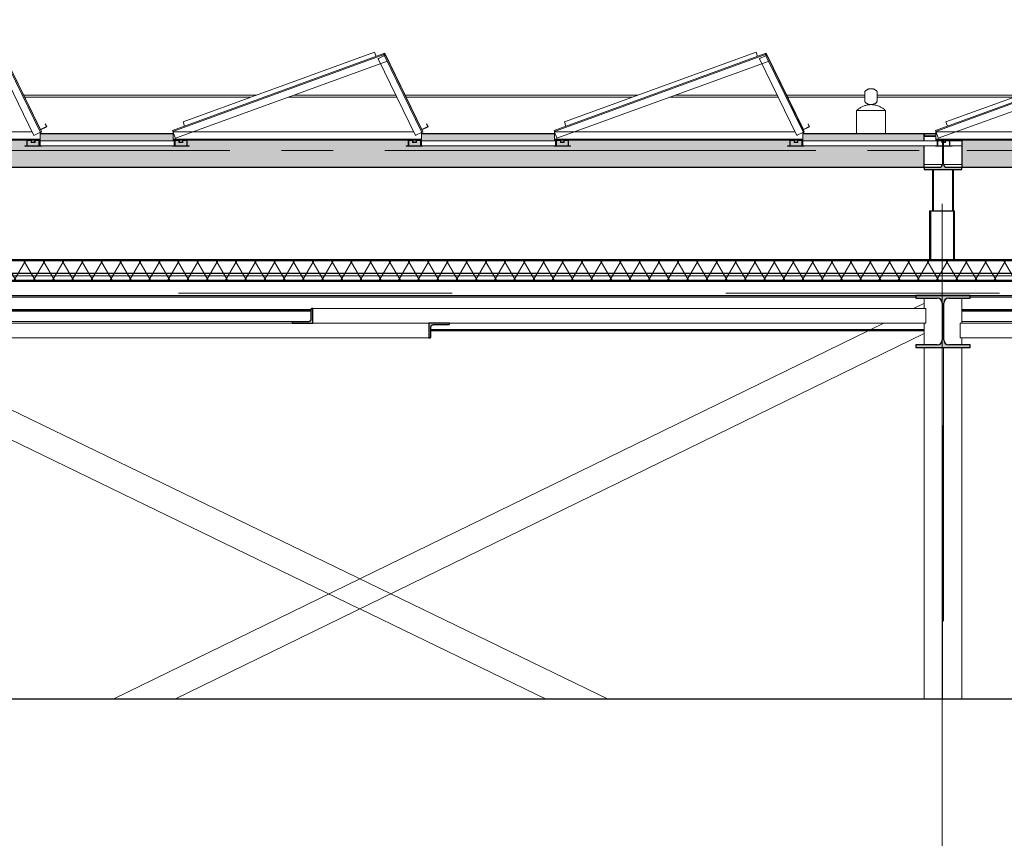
# Model space of a CAD drawing. Extents: x 50445 to 145605, y -10968 to 41989.
# Tile 316 of 338: x 119762 to 124495, y 19869 to 23803. Entities that reach past the tile are written whole.
import ezdxf

# ---------------------------------------------------------------- set-up
doc = ezdxf.new("R2010")
doc.units = 0
doc.header["$LTSCALE"] = 414.30304
doc.header["$MEASUREMENT"] = 0
for name, pattern in [('B0204', [6.8, 5, -0.6, 0.6, -0.6]), ('gestippeld', [6.35, 3.175, -3.175]), ('gestippeld_2_', [6.35, 3.175, -3.175]), ('hartlijn-fijn', [6, 4, -1, 0, -1]), ('stramien', [22.225, 12.7, -3.175, 3.175, -3.175])]:
    doc.linetypes.add(name, pattern=pattern)
doc.layers.get('0').update_dxf_attribs({"linetype": 'CONTINUOUS'})
for name, color, linetype, lineweight in [('A-DETL-LLIN', 3, 'CONTINUOUS', 18), ('A-EQPM', 6, 'CONTINUOUS', 18), ('A-FLOR-OTLN', 6, 'CONTINUOUS', 18), ('A-FLOR-OVHD', 8, 'gestippeld_2_', 18), ('A-GENM', 6, 'CONTINUOUS', 18), ('A-ROOF', 4, 'CONTINUOUS', 18), ('A-ROOF-PATT', 8, 'CONTINUOUS', 18), ('E-EQPM', 4, 'CONTINUOUS', 18), ('I-WALL', 2, 'CONTINUOUS', 25), ('S-BEAM', 4, 'CONTINUOUS', 18), ('S-COLS', 6, 'CONTINUOUS', 18), ('S-COLS-HIDN', 5, 'gestippeld_2_', 18), ('S-GRID', 1, 'CONTINUOUS', 18)]:
    doc.layers.add(name, color=color, linetype=linetype, lineweight=lineweight)

# ---------------------------------------------------------------- blocks, each defined once
blk = doc.blocks.new('28_3B_staal - balk - IPE - IPE100-2490579-plotview doorsnede C C  -  1 op 100')
at = {"layer": 'S-BEAM', "lineweight": 25}
for p, q in [((23481.7, 21741.6), (21110.8, 21741.6)), ((21110.8, 21735.9), (23481.7, 21735.9)), ((24059.8, 21647.3), (26430.8, 21647.3)), ((24059.8, 21641.6), (26430.8, 21641.6))]:
    blk.add_line(p, q, dxfattribs=at)
blk = doc.blocks.new('27_KU_isolatie dak techniekruimte - 27_KU_isolatie dak techniekruimte-2506214-plotview doorsnede C C  -  1 op 100')
at = {"layer": 'A-ROOF-PATT'}
h = blk.add_hatch(dxfattribs=at)
h.set_pattern_fill('FP_16', color=256, style=0, pattern_type=2)
h.set_pattern_definition([(60, (33645.57, 9437.6), (-46.18203, 80.01037), []), (120, (33737.97, 9437.6), (-92.38203, 0.01037), [])])
h.paths.add_polyline_path([(48562.9, 21880.2), (48626.6, 21880.2), (48626.6, 21980.2), (20906.6, 21980.2), (20906.6, 21880.2), (48284.6, 21880.2)], flags=0)
at = {"layer": 'A-ROOF', "lineweight": 50}
for p, q in [((48626.6, 21980.2), (20906.6, 21980.2)), ((20906.6, 21880.2), (48626.6, 21880.2))]:
    blk.add_line(p, q, dxfattribs=at)
blk = doc.blocks.new('28_3B_staal - kolom - buis vierkant warm - K120x120x5-3958407-plotview doorsnede C C  -  1 op 100')
at = {"layer": 'S-COLS', "linetype": 'hartlijn-fijn'}
blk.add_line((26516.6, 22217), (26516.6, 21980.2), dxfattribs=at)
at = {"layer": 'S-COLS-HIDN'}
for p, q in [((26461.6, 21980.2), (26461.6, 22217)), ((26571.6, 22217), (26571.6, 21980.2))]:
    blk.add_line(p, q, dxfattribs=at)
blk = doc.blocks.new('63_KU_standaard rij zonnepanelen - Type-V49-plotview doorsnede C C  -  1 op 100')
at = {"layer": 'A-GENM'}
for p, q in [((43999.4, 22972.3), (42984.5, 22603)), ((42986.2, 22598.3), (44001.1, 22967.6)), ((43974, 22948.4), (44000.6, 22961.3)), ((43999.4, 22972.3), (44000.1, 22970.5)), ((44000.1, 22970.5), (44001.1, 22967.6)), ((44000.6, 22961.3), (44003.3, 22962.6)), ((44001.1, 22967.6), (44002.1, 22964.8)), ((44002.1, 22964.8), (44003, 22962.5)), ((44003.3, 22962.6), (44005.9, 22963.9)), ((44003.3, 22962.6), (44183, 22594.1)), ((44005.9, 22963.9), (44007.7, 22964.8)), ((44187.5, 22596.3), (44007.7, 22964.8)), ((42998.2, 22565.4), (44013.1, 22934.7)), ((43971.8, 22947.3), (43974, 22948.4)), ((43971.8, 22947.3), (44151.5, 22578.8)), ((42985.2, 22601.1), (42984.5, 22603)), ((42986.2, 22598.3), (42985.2, 22601.1)), ((42987.3, 22595.4), (42986.2, 22598.3)), ((44142.7, 22597), (42986.6, 22597)), ((42986.6, 22594.5), (42986.6, 22596.9)), ((42986.6, 22565), (42986.6, 22594.5)), ((42997.4, 22567.7), (42987.3, 22595.4)), ((44153.8, 22579.9), (44151.5, 22578.8)), ((44180.3, 22592.8), (44153.8, 22579.9)), ((44183, 22594.1), (44180.3, 22592.8)), ((44180.6, 22592.9), (44180.6, 22565)), ((44185.7, 22595.4), (44183, 22594.1)), ((44187.5, 22596.3), (44185.7, 22595.4)), ((42984.3, 22529), (42984.3, 22527)), ((42986.6, 22562), (42986.6, 22565)), ((44180.6, 22562), (42986.6, 22562)), ((42986.6, 22559), (42986.6, 22562)), ((42986.6, 22557), (42986.6, 22559)), ((42986.6, 22557), (42994.3, 22557)), ((42994.3, 22529), (42992.3, 22529)), ((43016.9, 22557), (42994.3, 22557)), ((42994.3, 22557), (42994.3, 22529)), ((42996.3, 22529), (42996.3, 22555)), ((42996.3, 22555), (43014.9, 22555)), ((43052.3, 22529), (42996.3, 22529)), ((42998.2, 22565.4), (42997.4, 22567.7)), ((43014.9, 22555), (43014.9, 22545)), ((43014.9, 22545), (43033.6, 22545)), ((43016.9, 22557), (43031.6, 22557)), ((43016.9, 22547), (43016.9, 22557)), ((43031.6, 22547), (43016.9, 22547)), ((43054.3, 22557), (43031.6, 22557)), ((43031.6, 22557), (43031.6, 22547)), ((43033.6, 22545), (43033.6, 22555)), ((43033.6, 22555), (43052.3, 22555)), ((43052.3, 22555), (43052.3, 22529)), ((43054.3, 22557), (44117.4, 22557)), ((43054.3, 22529), (43054.3, 22557)), ((43064.3, 22529), (43054.3, 22529)), ((43064.3, 22527), (43064.3, 22529)), ((44117.4, 22529), (44107.4, 22529)), ((44107.4, 22529), (44107.4, 22527)), ((44140, 22557), (44117.4, 22557)), ((44117.4, 22557), (44117.4, 22529)), ((44119.4, 22529), (44119.4, 22555)), ((44119.4, 22555), (44138, 22555)), ((44175.4, 22529), (44119.4, 22529)), ((44138, 22555), (44138, 22545)), ((44138, 22545), (44156.7, 22545)), ((44140, 22557), (44154.7, 22557)), ((44140, 22547), (44140, 22557)), ((44154.7, 22547), (44140, 22547)), ((44177.4, 22557), (44154.7, 22557)), ((44154.7, 22557), (44154.7, 22547)), ((44156.7, 22545), (44156.7, 22555)), ((44156.7, 22555), (44175.4, 22555)), ((44175.4, 22555), (44175.4, 22529)), ((44177.4, 22557), (44180.6, 22557)), ((44177.4, 22529), (44177.4, 22557)), ((44187.4, 22529), (44177.4, 22529)), ((44180.6, 22565), (44180.6, 22562)), ((44180.6, 22562), (44180.6, 22559)), ((44180.6, 22559), (44180.6, 22557)), ((44187.4, 22527), (44187.4, 22529)), ((42984.3, 22527), (43064.3, 22527)), ((44107.4, 22527), (44187.4, 22527))]:
    blk.add_line(p, q, dxfattribs=at)
at = {"layer": 'E-EQPM'}
for p, q in [((43955.5, 22979.3), (43034.6, 22644.1)), ((43962.9, 22959), (43955.5, 22979.3)), ((44003.9, 22975), (43969.6, 22962.6)), ((43969.6, 22962.6), (43969.9, 22961.6)), ((43999.4, 22972.3), (44003.4, 22973.8)), ((44003.4, 22973.8), (44007.7, 22964.8)), ((44183.2, 22607.4), (44003.9, 22975)), ((43034.6, 22644.1), (43042, 22623.9)), ((44206.2, 22634.7), (44205.3, 22634.2)), ((44205.3, 22634.2), (44211.6, 22621.7)), ((44213, 22621.3), (44206.2, 22634.7)), ((44182.7, 22606.1), (44213, 22621.3)), ((44211.6, 22621.7), (44183.2, 22607.4)), ((42992.3, 22554), (42994.3, 22554)), ((42997.1, 22554), (43014.9, 22554)), ((43023.8, 22554), (43031.6, 22554)), ((43033.6, 22554), (43052.3, 22554)), ((43054.3, 22554), (43110.8, 22554)), ((43110.8, 22529), (43064.3, 22529))]:
    blk.add_line(p, q, dxfattribs=at)
blk = doc.blocks.new('63_KU_roostervloer tussen rij zonnepanelen - Type-2567565-plotview doorsnede C C  -  1 op 100')
at = {"layer": 'E-EQPM'}
for p, q in [((16680.6, 22554), (17325.6, 22554)), ((16680.6, 22529), (16680.6, 22554)), ((17325.6, 22529), (16680.6, 22529)), ((17325.6, 22529), (17325.6, 22554))]:
    blk.add_line(p, q, dxfattribs=at)
blk = doc.blocks.new('63_KU_standaard rij zonnepanelen - Type-2574595-plotview doorsnede C C  -  1 op 100')
at = {"layer": 'A-GENM'}
for p, q in [((16499.4, 22972.3), (15484.5, 22603)), ((15486.2, 22598.3), (16501.1, 22967.6)), ((16474, 22948.4), (16500.6, 22961.3)), ((16499.4, 22972.3), (16500.1, 22970.5)), ((16500.1, 22970.5), (16501.1, 22967.6)), ((16500.6, 22961.3), (16503.3, 22962.6)), ((16501.1, 22967.6), (16502.1, 22964.8)), ((16502.1, 22964.8), (16503, 22962.5)), ((16503.3, 22962.6), (16505.9, 22963.9)), ((16503.3, 22962.6), (16683, 22594.1)), ((16505.9, 22963.9), (16507.7, 22964.8)), ((16687.5, 22596.3), (16507.7, 22964.8)), ((15498.2, 22565.4), (16513.1, 22934.7)), ((16471.8, 22947.3), (16474, 22948.4)), ((16471.8, 22947.3), (16651.5, 22578.8)), ((15485.2, 22601.1), (15484.5, 22603)), ((15486.2, 22598.3), (15485.2, 22601.1)), ((15487.3, 22595.4), (15486.2, 22598.3)), ((16642.7, 22597), (15486.6, 22597)), ((15486.6, 22594.5), (15486.6, 22596.9)), ((15486.6, 22565), (15486.6, 22594.5)), ((15497.4, 22567.7), (15487.3, 22595.4)), ((16653.8, 22579.9), (16651.5, 22578.8)), ((16680.3, 22592.8), (16653.8, 22579.9)), ((16683, 22594.1), (16680.3, 22592.8)), ((16680.6, 22592.9), (16680.6, 22565)), ((16685.7, 22595.4), (16683, 22594.1)), ((16687.5, 22596.3), (16685.7, 22595.4)), ((15484.3, 22529), (15484.3, 22527)), ((15486.6, 22562), (15486.6, 22565)), ((16680.6, 22562), (15486.6, 22562)), ((15486.6, 22559), (15486.6, 22562)), ((15486.6, 22557), (15486.6, 22559)), ((15486.6, 22557), (15494.3, 22557)), ((15494.3, 22529), (15492.3, 22529)), ((15516.9, 22557), (15494.3, 22557)), ((15494.3, 22557), (15494.3, 22529)), ((15496.3, 22529), (15496.3, 22555)), ((15496.3, 22555), (15514.9, 22555)), ((15552.3, 22529), (15496.3, 22529)), ((15498.2, 22565.4), (15497.4, 22567.7)), ((15514.9, 22555), (15514.9, 22545)), ((15514.9, 22545), (15533.6, 22545)), ((15516.9, 22557), (15531.6, 22557)), ((15516.9, 22547), (15516.9, 22557)), ((15531.6, 22547), (15516.9, 22547)), ((15554.3, 22557), (15531.6, 22557)), ((15531.6, 22557), (15531.6, 22547)), ((15533.6, 22545), (15533.6, 22555)), ((15533.6, 22555), (15552.3, 22555)), ((15552.3, 22555), (15552.3, 22529)), ((15554.3, 22557), (16617.4, 22557)), ((15554.3, 22529), (15554.3, 22557)), ((15564.3, 22529), (15554.3, 22529)), ((15564.3, 22527), (15564.3, 22529)), ((16617.4, 22529), (16607.4, 22529)), ((16607.4, 22529), (16607.4, 22527)), ((16640, 22557), (16617.4, 22557)), ((16617.4, 22557), (16617.4, 22529)), ((16619.4, 22529), (16619.4, 22555)), ((16619.4, 22555), (16638, 22555)), ((16675.4, 22529), (16619.4, 22529)), ((16638, 22555), (16638, 22545)), ((16638, 22545), (16656.7, 22545)), ((16640, 22557), (16654.7, 22557)), ((16640, 22547), (16640, 22557)), ((16654.7, 22547), (16640, 22547)), ((16677.4, 22557), (16654.7, 22557)), ((16654.7, 22557), (16654.7, 22547)), ((16656.7, 22545), (16656.7, 22555)), ((16656.7, 22555), (16675.4, 22555)), ((16675.4, 22555), (16675.4, 22529)), ((16677.4, 22557), (16680.6, 22557)), ((16677.4, 22529), (16677.4, 22557)), ((16687.4, 22529), (16677.4, 22529)), ((16680.6, 22565), (16680.6, 22562)), ((16680.6, 22562), (16680.6, 22559)), ((16680.6, 22559), (16680.6, 22557)), ((16687.4, 22527), (16687.4, 22529)), ((15484.3, 22527), (15564.3, 22527)), ((16607.4, 22527), (16687.4, 22527))]:
    blk.add_line(p, q, dxfattribs=at)
at = {"layer": 'E-EQPM'}
for p, q in [((16455.5, 22979.3), (15534.6, 22644.1)), ((16462.9, 22959), (16455.5, 22979.3)), ((16503.9, 22975), (16469.6, 22962.6)), ((16469.6, 22962.6), (16469.9, 22961.6)), ((16499.4, 22972.3), (16503.4, 22973.8)), ((16503.4, 22973.8), (16507.7, 22964.8)), ((16683.2, 22607.4), (16503.9, 22975)), ((15534.6, 22644.1), (15542, 22623.9)), ((16706.2, 22634.7), (16705.3, 22634.2)), ((16705.3, 22634.2), (16711.6, 22621.7)), ((16713, 22621.3), (16706.2, 22634.7)), ((16682.7, 22606.1), (16713, 22621.3)), ((16711.6, 22621.7), (16683.2, 22607.4)), ((15492.3, 22554), (15494.3, 22554)), ((15496.2, 22554), (15514.9, 22554)), ((15523.8, 22554), (15531.6, 22554)), ((15533.6, 22554), (15552.3, 22554)), ((15554.3, 22554), (15610.8, 22554)), ((15610.8, 22529), (15564.3, 22529))]:
    blk.add_line(p, q, dxfattribs=at)
blk = doc.blocks.new('63_KU_standaard rij zonnepanelen - Type-V47-plotview doorsnede C C  -  1 op 100')
at = {"layer": 'A-GENM'}
for p, q in [((20166.1, 22972.3), (19151.2, 22603)), ((19152.9, 22598.3), (20167.8, 22967.6)), ((20140.7, 22948.4), (20167.2, 22961.3)), ((20166.1, 22972.3), (20166.7, 22970.5)), ((20166.7, 22970.5), (20167.8, 22967.6)), ((20167.2, 22961.3), (20169.9, 22962.6)), ((20167.8, 22967.6), (20168.8, 22964.8)), ((20168.8, 22964.8), (20169.6, 22962.5)), ((20169.9, 22962.6), (20172.6, 22963.9)), ((20169.9, 22962.6), (20349.7, 22594.1)), ((20172.6, 22963.9), (20174.4, 22964.8)), ((20354.1, 22596.3), (20174.4, 22964.8)), ((19164.9, 22565.4), (20179.7, 22934.7)), ((20138.5, 22947.3), (20140.7, 22948.4)), ((20138.5, 22947.3), (20318.2, 22578.8)), ((19151.9, 22601.1), (19151.2, 22603)), ((19152.9, 22598.3), (19151.9, 22601.1)), ((19153.9, 22595.4), (19152.9, 22598.3)), ((20309.4, 22597), (19153.3, 22597)), ((19153.3, 22594.5), (19153.3, 22596.9)), ((19153.3, 22565), (19153.3, 22594.5)), ((19164, 22567.7), (19153.9, 22595.4)), ((20320.4, 22579.9), (20318.2, 22578.8)), ((20347, 22592.8), (20320.4, 22579.9)), ((20349.7, 22594.1), (20347, 22592.8)), ((20347.3, 22592.9), (20347.3, 22565)), ((20352.3, 22595.4), (20349.7, 22594.1)), ((20354.1, 22596.3), (20352.3, 22595.4)), ((19150.9, 22529), (19150.9, 22527)), ((19153.3, 22562), (19153.3, 22565)), ((20347.3, 22562), (19153.3, 22562)), ((19153.3, 22559), (19153.3, 22562)), ((19153.3, 22557), (19153.3, 22559)), ((19153.3, 22557), (19160.9, 22557)), ((19160.9, 22529), (19158.9, 22529)), ((19183.6, 22557), (19160.9, 22557)), ((19160.9, 22557), (19160.9, 22529)), ((19162.9, 22529), (19162.9, 22555)), ((19162.9, 22555), (19181.6, 22555)), ((19218.9, 22529), (19162.9, 22529)), ((19164.9, 22565.4), (19164, 22567.7)), ((19181.6, 22555), (19181.6, 22545)), ((19181.6, 22545), (19200.3, 22545)), ((19183.6, 22557), (19198.3, 22557)), ((19183.6, 22547), (19183.6, 22557)), ((19198.3, 22547), (19183.6, 22547)), ((19220.9, 22557), (19198.3, 22557)), ((19198.3, 22557), (19198.3, 22547)), ((19200.3, 22545), (19200.3, 22555)), ((19200.3, 22555), (19218.9, 22555)), ((19218.9, 22555), (19218.9, 22529)), ((19220.9, 22557), (20284, 22557)), ((19220.9, 22529), (19220.9, 22557)), ((19230.9, 22529), (19220.9, 22529)), ((19230.9, 22527), (19230.9, 22529)), ((20284, 22529), (20274, 22529)), ((20274, 22529), (20274, 22527)), ((20306.7, 22557), (20284, 22557)), ((20284, 22557), (20284, 22529)), ((20286, 22529), (20286, 22555)), ((20286, 22555), (20304.7, 22555)), ((20342, 22529), (20286, 22529)), ((20304.7, 22555), (20304.7, 22545)), ((20304.7, 22545), (20323.4, 22545)), ((20306.7, 22557), (20321.4, 22557)), ((20306.7, 22547), (20306.7, 22557)), ((20321.4, 22547), (20306.7, 22547)), ((20344, 22557), (20321.4, 22557)), ((20321.4, 22557), (20321.4, 22547)), ((20323.4, 22545), (20323.4, 22555)), ((20323.4, 22555), (20342, 22555)), ((20342, 22555), (20342, 22529)), ((20344, 22557), (20347.3, 22557)), ((20344, 22529), (20344, 22557)), ((20354, 22529), (20344, 22529)), ((20347.3, 22565), (20347.3, 22562)), ((20347.3, 22562), (20347.3, 22559)), ((20347.3, 22559), (20347.3, 22557)), ((20354, 22527), (20354, 22529)), ((19150.9, 22527), (19230.9, 22527)), ((20274, 22527), (20354, 22527))]:
    blk.add_line(p, q, dxfattribs=at)
at = {"layer": 'E-EQPM'}
for p, q in [((20122.2, 22979.3), (19201.3, 22644.1)), ((20129.5, 22959), (20122.2, 22979.3)), ((20170.5, 22975), (20136.3, 22962.6)), ((20136.3, 22962.6), (20136.6, 22961.6)), ((20166.1, 22972.3), (20170, 22973.8)), ((20170, 22973.8), (20174.4, 22964.8)), ((20349.8, 22607.4), (20170.5, 22975)), ((19201.3, 22644.1), (19208.6, 22623.9)), ((20372.9, 22634.7), (20372, 22634.2)), ((20372, 22634.2), (20378.3, 22621.7)), ((20379.6, 22621.3), (20372.9, 22634.7)), ((20349.4, 22606.1), (20379.6, 22621.3)), ((20378.3, 22621.7), (20349.8, 22607.4))]:
    blk.add_line(p, q, dxfattribs=at)
blk = doc.blocks.new('27_KA_Eurosafe kabel valbeveiliging - Type-5740309-plotview doorsnede C C  -  1 op 100')
at = {"layer": 'A-EQPM'}
for p, q in [((39720.3, 22772.4), (38602.7, 22772.4)), ((40391.3, 22772.4), (39900, 22772.4)), ((41553.6, 22772.4), (40436.1, 22772.4)), ((42224.6, 22772.4), (41733.3, 22772.4)), ((42645.5, 22772.4), (42269.4, 22772.4)), ((43387, 22772.4), (42703.9, 22772.4)), ((38607.6, 22762.4), (39692.8, 22762.4)), ((39872.5, 22762.4), (40396.1, 22762.4)), ((40440.9, 22762.4), (41526.2, 22762.4)), ((41705.8, 22762.4), (42229.5, 22762.4)), ((42274.3, 22762.4), (42645.6, 22762.4)), ((42703.8, 22762.4), (43359.5, 22762.4))]:
    blk.add_line(p, q, dxfattribs=at)
blk = doc.blocks.new('27_KA_Eurosafe constant force post bij zonnepanelen - Type-V93-plotview doorsnede C C  -  1 op 100')
at = {"layer": 'A-EQPM'}
for p, q in [((6108, 22698.5), (6108, 22587)), ((6112.7, 22698.5), (6108, 22698.5)), ((6149.6, 22698.5), (6113, 22698.5)), ((6149.6, 22698.5), (6153, 22698.5)), ((6178, 22698.5), (6152.9, 22698.5)), ((6203.1, 22698.5), (6178, 22698.5)), ((6203, 22698.5), (6206.4, 22698.5)), ((6243, 22698.5), (6206.5, 22698.5)), ((6248, 22698.5), (6243.4, 22698.5)), ((6248, 22587), (6248, 22698.5))]:
    blk.add_line(p, q, dxfattribs=at)
at = {"layer": 'A-EQPM', "flags": 128}
for points in [[(6148.6, 22790.3), (6149.7, 22791.5), (6150.7, 22792.6), (6151.8, 22793.7), (6153, 22794.7), (6154.1, 22795.7), (6155.4, 22796.6), (6156.6, 22797.5), (6157.9, 22798.3), (6159.2, 22799.1), (6160.6, 22799.8), (6162, 22800.5), (6163.4, 22801.1), (6164.8, 22801.7), (6166.3, 22802.2), (6167.7, 22802.6), (6169.2, 22803), (6170.7, 22803.3), (6172.2, 22803.6), (6173.7, 22803.8), (6175.3, 22803.9), (6176.8, 22804), (6178, 22804)], [(6178, 22804), (6179.5, 22804), (6181.1, 22803.9), (6182.6, 22803.7), (6184.1, 22803.5), (6185.6, 22803.2), (6187.1, 22802.9), (6188.6, 22802.5), (6190.1, 22802.1), (6191.5, 22801.5), (6193, 22801), (6194.4, 22800.3), (6195.7, 22799.7), (6197.1, 22798.9), (6198.4, 22798.1), (6199.7, 22797.3), (6200.9, 22796.4), (6202.1, 22795.5), (6203.3, 22794.5), (6204.4, 22793.4), (6205.5, 22792.4), (6206.6, 22791.2), (6207.4, 22790.3)], [(6108.2, 22698.5), (6111.1, 22701.3), (6114.1, 22703.9), (6117.3, 22706.4), (6120.5, 22708.8), (6123.8, 22711), (6127.1, 22713.1), (6130.6, 22715.1), (6134.1, 22717), (6137.7, 22718.7), (6141.4, 22720.2), (6145.2, 22721.6), (6148.9, 22722.8), (6152.8, 22723.9), (6156.7, 22724.9), (6160.6, 22725.7), (6164.5, 22726.3), (6168.5, 22726.8), (6172.4, 22727.1), (6176.4, 22727.2), (6178, 22727.2)], [(6178, 22727.2), (6176.5, 22727.3), (6174.9, 22727.4), (6173.4, 22727.5), (6171.9, 22727.7), (6170.4, 22728), (6168.9, 22728.3), (6167.4, 22728.7), (6165.9, 22729.2), (6164.5, 22729.7), (6163.1, 22730.3), (6161.7, 22730.9), (6160.3, 22731.6), (6158.9, 22732.3), (6157.6, 22733.1), (6156.3, 22733.9), (6155.1, 22734.8), (6153.9, 22735.8), (6152.7, 22736.8), (6151.6, 22737.8), (6150.5, 22738.9), (6149.4, 22740), (6149.1, 22740.4)], [(6206.9, 22740.4), (6205.9, 22739.2), (6204.8, 22738.1), (6203.7, 22737.1), (6202.5, 22736.1), (6201.3, 22735.1), (6200.1, 22734.2), (6198.8, 22733.4), (6197.5, 22732.6), (6196.2, 22731.8), (6194.8, 22731.1), (6193.4, 22730.5), (6192, 22729.9), (6190.5, 22729.4), (6189.1, 22728.9), (6187.6, 22728.5), (6186.1, 22728.1), (6184.6, 22727.8), (6183.1, 22727.6), (6181.6, 22727.4), (6180, 22727.3), (6178.5, 22727.2), (6178, 22727.2)], [(6178, 22727.2), (6182, 22727.2), (6186, 22726.9), (6189.9, 22726.5), (6193.9, 22725.9), (6197.8, 22725.2), (6201.7, 22724.3), (6205.6, 22723.3), (6209.4, 22722.1), (6213.1, 22720.8), (6216.8, 22719.3), (6220.5, 22717.6), (6224, 22715.9), (6227.5, 22713.9), (6230.9, 22711.9), (6234.3, 22709.7), (6237.5, 22707.4), (6240.7, 22704.9), (6243.7, 22702.3), (6246.6, 22699.6), (6247.8, 22698.5)]]:
    blk.add_lwpolyline(points, dxfattribs=at)
at = {"layer": 'A-EQPM'}
for points in [[(6148.7, 22790), (6148.7, 22789.5), (6148.7, 22787.5), (6148.7, 22781.7), (6148.8, 22774.1), (6148.9, 22768.3), (6148.9, 22765.4)], [(6148.9, 22765.4), (6148.9, 22762.4), (6149, 22756.6), (6149, 22749), (6149.1, 22743.2), (6149.1, 22741.2), (6149.1, 22740.7)], [(6206.9, 22740.7), (6206.9, 22741.2), (6206.9, 22743.2), (6207, 22749), (6207, 22756.6), (6207.1, 22762.4), (6207.1, 22765.4)], [(6207.1, 22765.4), (6207.2, 22768.3), (6207.2, 22774.1), (6207.3, 22781.7), (6207.3, 22787.5), (6207.3, 22789.5), (6207.4, 22790)]]:
    blk.add_open_spline(points, degree=3, dxfattribs=at)
blk = doc.blocks.new('28_ABT-C_staal_HFLeq_ligger - HFLeq70x70x7-V25-plotview doorsnede C C  -  1 op 100')
at = {"layer": 'S-BEAM', "lineweight": 5}
blk.add_hatch(color=256, dxfattribs=at).paths.add_polyline_path([(23392.7, 21677), (23491.6, 21677), (23491.6, 21747), (23486.7, 21746.9), (23481.7, 21742.5), (23481.4, 21691), (23479, 21687.4), (23474.5, 21684.9), (23469, 21684), (23396.3, 21683.6), (23392.7, 21679.5)], flags=0)
at = {"layer": 'S-BEAM', "color": 250, "lineweight": 25}
for p, q in [((23481.7, 21742.5), (23481.7, 21693)), ((23491.6, 21747), (23488.1, 21747)), ((23491.6, 21677), (23491.6, 21747)), ((23392.7, 21679.5), (23392.7, 21677)), ((23392.7, 21677), (23491.6, 21677)), ((23469, 21684), (23399, 21684))]:
    blk.add_line(p, q, dxfattribs=at)
at = {"layer": 'S-BEAM', "color": 170, "lineweight": 5}
for p, q in [((26438, 21747), (23491.6, 21747)), ((26438, 21747), (26438, 21677)), ((23491.6, 21677), (23770.8, 21677)), ((24148.9, 21677), (26438, 21677))]:
    blk.add_line(p, q, dxfattribs=at)
at = {"layer": 'S-BEAM', "color": 250, "lineweight": 25, "flags": 128}
for points in [[(23488.1, 21747), (23486.7, 21746.9), (23485.4, 21746.6), (23484.1, 21746), (23483.1, 21745.3), (23482.4, 21744.5), (23481.9, 21743.5), (23481.7, 21742.5)], [(23399, 21684), (23397.6, 21683.9), (23396.3, 21683.6), (23395, 21683), (23394, 21682.3), (23393.3, 21681.5), (23392.8, 21680.5), (23392.7, 21679.5)], [(23481.7, 21693), (23481.4, 21691), (23480.5, 21689.1), (23479, 21687.4), (23477, 21686), (23474.5, 21684.9), (23471.9, 21684.2), (23469, 21684)]]:
    blk.add_lwpolyline(points, dxfattribs=at)
blk = doc.blocks.new('28_ABT-C_staal_HFLeq_ligger - HFLeq70x70x7-3034031-plotview doorsnede C C  -  1 op 100')
at = {"layer": 'S-BEAM', "lineweight": 5}
blk.add_hatch(color=256, dxfattribs=at).paths.add_polyline_path([(46049.9, 21607), (46054.8, 21607.1), (46059.8, 21611.5), (46060.1, 21663), (46062.6, 21666.6), (46067, 21669.1), (46072.5, 21670), (46145.3, 21670.4), (46148.9, 21674.5), (46148.9, 21677), (46049.9, 21677)], flags=0)
at = {"layer": 'S-BEAM', "color": 170, "lineweight": 5}
for p, q in [((43103.6, 21607), (43103.6, 21677)), ((45392.7, 21677), (43103.6, 21677)), ((46049.9, 21677), (45770.8, 21677)), ((43103.6, 21607), (46049.9, 21607))]:
    blk.add_line(p, q, dxfattribs=at)
at = {"layer": 'S-BEAM', "color": 250, "lineweight": 25}
for p, q in [((46049.9, 21677), (46049.9, 21607)), ((46148.9, 21677), (46049.9, 21677)), ((46148.9, 21674.5), (46148.9, 21677)), ((46059.8, 21611.5), (46059.8, 21661)), ((46072.5, 21670), (46142.5, 21670)), ((46049.9, 21607), (46053.4, 21607))]:
    blk.add_line(p, q, dxfattribs=at)
at = {"layer": 'S-BEAM', "color": 250, "lineweight": 25, "flags": 128}
for points in [[(46059.8, 21661), (46060.1, 21663), (46061, 21664.9), (46062.6, 21666.6), (46064.6, 21668), (46067, 21669.1), (46069.7, 21669.8), (46072.5, 21670)], [(46142.5, 21670), (46143.9, 21670.1), (46145.3, 21670.4), (46146.5, 21671), (46147.5, 21671.7), (46148.2, 21672.5), (46148.7, 21673.5), (46148.9, 21674.5)], [(46053.4, 21607), (46054.8, 21607.1), (46056.2, 21607.4), (46057.4, 21608), (46058.4, 21608.7), (46059.1, 21609.5), (46059.6, 21610.5), (46059.8, 21611.5)]]:
    blk.add_lwpolyline(points, dxfattribs=at)
blk = doc.blocks.new('28_ABT-C_staal_HEA_kolom - HEA180-3034176-plotview doorsnede C C  -  1 op 100')
at = {"layer": 'S-COLS', "color": 170, "lineweight": 5}
for p, q in [((31930.764048, 21797.5), (31930.764048, 21747)), ((32110.764048, 21797.5), (32110.764048, 21677)), ((31930.764048, 21677), (31930.764048, 21572.5)), ((32110.764048, 21607), (32110.764048, 21572.5)), ((31930.764048, 21560), (31930.764048, 19870)), ((32110.764048, 21560), (32110.764048, 19870))]:
    blk.add_line(p, q, dxfattribs=at)
at = {"layer": 'S-COLS-HIDN', "color": 170, "linetype": 'gestippeld', "lineweight": 5}
for p, q in [((32017.764048, 19870), (32017.764048, 21560)), ((32023.764048, 21560), (32023.764048, 19870))]:
    blk.add_line(p, q, dxfattribs=at)
blk = doc.blocks.new('28_ABT-C_staal_UNP_ligger - UNP160-2652457-plotview doorsnede C C  -  1 op 100')
at = {"layer": 'S-BEAM', "color": 170, "linetype": 'gestippeld', "lineweight": 5}
for p, q in [((42930.8, 22574.5), (42986.6, 22574.5)), ((42930.8, 22439.5), (43017.3, 22439.5)), ((43024.2, 22439.5), (43110.8, 22439.5))]:
    blk.add_line(p, q, dxfattribs=at)
blk = doc.blocks.new('28_ABT-C_staal_HEA_ligger - HEA260-3033398-plotview doorsnede C C  -  1 op 100')
at = {"layer": 'S-BEAM', "lineweight": 5}
blk.add_hatch(color=256, dxfattribs=at).paths.add_polyline_path([(26577.9, 21560), (26650.8, 21560), (26650.8, 21572.5), (26548.5, 21572.5), (26536.5, 21575.7), (26527.7, 21584.5), (26524.5, 21596.5), (26524.5, 21773.5), (26527.7, 21785.5), (26536.5, 21794.3), (26548.5, 21797.5), (26650.8, 21797.5), (26650.8, 21810), (26390.8, 21810), (26390.8, 21797.5), (26493, 21797.5), (26505, 21794.3), (26513.8, 21785.5), (26517, 21773.5), (26515.9, 21592.3), (26513.8, 21584.5), (26505, 21575.7), (26493, 21572.5), (26390.8, 21572.5), (26390.8, 21560)], flags=0)
at = {"layer": 'S-BEAM', "color": 250, "lineweight": 25}
for p, q in [((26650.8, 21810), (26390.8, 21810)), ((26390.8, 21810), (26390.8, 21797.5)), ((26390.8, 21797.5), (26493, 21797.5)), ((26517, 21773.5), (26517, 21596.5)), ((26524.5, 21596.5), (26524.5, 21773.5)), ((26548.5, 21797.5), (26650.8, 21797.5)), ((26650.8, 21797.5), (26650.8, 21810)), ((26493, 21572.5), (26390.8, 21572.5)), ((26390.8, 21572.5), (26390.8, 21560)), ((26390.8, 21560), (26650.8, 21560)), ((26650.8, 21572.5), (26548.5, 21572.5)), ((26650.8, 21560), (26650.8, 21572.5))]:
    blk.add_line(p, q, dxfattribs=at)
for centre, start, end in [((26493, 21773.5), 0, 90), ((26548.5, 21773.5), 90, 180), ((26493, 21596.5), 270, 0), ((26548.5, 21596.5), 180, 270)]:
    blk.add_arc(centre, 24, start, end, dxfattribs=at)
blk = doc.blocks.new('28_ABT-C_staal_HEA_ligger - HEA140-2312915-plotview doorsnede C C  -  1 op 100')
at = {"layer": 'S-BEAM', "color": 170, "lineweight": 5}
for p, q in [((31890.8, 21801.5), (26650.8, 21801.5)), ((26610.8, 21685.5), (28975.9, 21685.5))]:
    blk.add_line(p, q, dxfattribs=at)
at = {"layer": 'S-BEAM', "linetype": 'B0204', "lineweight": 5}
blk.add_line((28982.9, 21743.5), (26610.8, 21743.5), dxfattribs=at)
blk = doc.blocks.new('28_ABT-C_staal_HEA_ligger - HEA140-V31-plotview doorsnede C C  -  1 op 100')
at = {"layer": 'S-BEAM', "color": 170, "lineweight": 5}
for p, q in [((48430.8, 21801.5), (43150.8, 21801.5)), ((43110.8, 21685.5), (45475.9, 21685.5))]:
    blk.add_line(p, q, dxfattribs=at)
at = {"layer": 'S-BEAM', "linetype": 'B0204', "lineweight": 5}
blk.add_line((43110.8, 21743.5), (45482.9, 21743.5), dxfattribs=at)
blk = doc.blocks.new('28_ABT-C_staal_FLA_ligger - FLA130x12-3127241-plotview doorsnede C C  -  1 op 100')
at = {"layer": 'S-BEAM', "color": 170, "lineweight": 5}
for p, q in [((42928.6, 21770.9), (42879.7, 21747)), ((42928.6, 21770.9), (42930.8, 21766.5)), ((42736.2, 21677), (42677, 21648.1)), ((42663.8, 21641.6), (39032.7, 19870)), ((39329.1, 19870), (42930.8, 21627.3))]:
    blk.add_line(p, q, dxfattribs=at)
blk = doc.blocks.new('28_ABT-C_staal_SHS_HF__kolom - SHS100x100x5-V32-plotview doorsnede C C  -  1 op 100')
at = {"layer": 'S-COLS', "color": 170, "linetype": 'gestippeld', "lineweight": 5}
for p, q in [((26475.764048, 22217), (26475.764048, 22416)), ((26565.764048, 22217), (26565.764048, 22416))]:
    blk.add_line(p, q, dxfattribs=at)
blk = doc.blocks.new('28_ABT-C_staal_HEA_ligger - HEA180-2652569-plotview doorsnede C C  -  1 op 100')
at = {"layer": 'S-BEAM', "lineweight": 5}
h = blk.add_hatch(color=256, dxfattribs=at)
h.paths.add_polyline_path([(9930.8, 22416), (10110.8, 22416), (10110.8, 22425.5), (10038.8, 22425.5), (10028.2, 22429.9), (10023.8, 22440.5), (10023.8, 22527), (10017.8, 22527), (10017.8, 22440.5), (10013.4, 22429.9), (10002.8, 22425.5), (9930.8, 22425.5)], flags=0)
h.paths.add_polyline_path([(10017.8, 22529), (10023.8, 22529), (10022.9, 22545), (10017.8, 22545)], flags=0)
h.paths.add_polyline_path([(10017.8, 22547), (10023.8, 22547), (10023.5, 22557), (10017.8, 22557)], flags=0)
h.paths.add_polyline_path([(9984.8, 22577.5), (9986.6, 22577.5), (9986.6, 22587), (9930.8, 22587), (9930.8, 22577.5), (9950, 22577.5)], flags=0)
at = {"layer": 'S-BEAM', "color": 250, "lineweight": 25}
for p, q in [((9986.6, 22587), (9930.8, 22587)), ((9930.8, 22587), (9930.8, 22577.5)), ((9930.8, 22577.5), (9986.6, 22577.5)), ((10017.8, 22557), (10017.8, 22546.9)), ((10017.8, 22545), (10017.8, 22529)), ((10023.8, 22547), (10023.8, 22557)), ((10023.8, 22529), (10023.8, 22545)), ((10017.8, 22527), (10017.8, 22440.5)), ((10023.8, 22440.5), (10023.8, 22527)), ((10002.8, 22425.5), (9930.8, 22425.5)), ((9930.8, 22425.5), (9930.8, 22416)), ((9930.8, 22416), (10110.8, 22416)), ((10110.8, 22425.5), (10038.8, 22425.5)), ((10110.8, 22416), (10110.8, 22425.5))]:
    blk.add_line(p, q, dxfattribs=at)
for centre, start, end in [((10002.8, 22440.5), 270, 0), ((10038.8, 22440.5), 180, 270)]:
    blk.add_arc(centre, 15, start, end, dxfattribs=at)
blk = doc.blocks.new('28_ABT-C_staal_IPE_ligger - IPE160-V35-plotview doorsnede C C  -  1 op 100')
at = {"layer": 'S-BEAM', "lineweight": 5}
h = blk.add_hatch(color=256, dxfattribs=at)
h.paths.add_polyline_path([(30220.9, 22529), (30220.9, 22528.7), (30230.9, 22527)], flags=0)
h.paths.add_polyline_path([(28387.6, 22529), (28387.6, 22528.7), (28397.6, 22527)], flags=0)
h.paths.add_polyline_path([(26610.8, 22427), (31930.8, 22427), (31930.8, 22529), (31354, 22529), (31354, 22527), (31274, 22527), (31274, 22529), (31284, 22529), (31284, 22557), (30220.9, 22557), (30220.9, 22529), (30230.9, 22529), (30230.9, 22527), (30150.9, 22527), (30150.9, 22529), (29520.7, 22529), (29520.7, 22527), (29440.7, 22527), (29440.7, 22529), (29450.7, 22529), (29450.7, 22557), (28387.6, 22557), (28387.6, 22529), (28397.6, 22529), (28397.6, 22527), (28317.6, 22527), (28317.6, 22529), (27687.4, 22529), (27687.4, 22527), (27607.4, 22527), (27607.4, 22529), (27617.4, 22529), (27617.4, 22557), (26610.8, 22557), (26610.8, 22450.7)], flags=0)
h.paths.add_polyline_path([(28359.6, 22529), (28385.6, 22529), (28385.6, 22555), (28366.9, 22555), (28366.9, 22545), (28348.3, 22545), (28348.3, 22555), (28329.6, 22555), (28330.7, 22529), (28350.3, 22529)], flags=0)
h.paths.add_polyline_path([(29510.7, 22529), (29513.9, 22529.2), (29513.9, 22554), (30158.9, 22554), (30158.9, 22529), (30160.9, 22529), (30160.9, 22557), (30153.3, 22557), (30153.3, 22587), (29513.9, 22587), (29513.6, 22557), (29510.7, 22557), (29510.7, 22531.5)], flags=0)
h.paths.add_polyline_path([(31344.4, 22529), (31347.3, 22529.2), (31347.3, 22554), (31930.8, 22554), (31930.8, 22587), (31347.3, 22587), (31347, 22557), (31344, 22557), (31344, 22529)], flags=0)
h.paths.add_polyline_path([(29508.7, 22529), (29508.7, 22555), (29490, 22555), (29490, 22545), (29471.4, 22545), (29471.4, 22555), (29452.7, 22555), (29452.7, 22529), (29500, 22529)], flags=0)
h.paths.add_polyline_path([(30218.9, 22529), (30218.9, 22555), (30200.3, 22555), (30200.3, 22545), (30181.6, 22545), (30181.6, 22555), (30162.9, 22555), (30164, 22529), (30216.3, 22529)], flags=0)
h.paths.add_polyline_path([(31320.4, 22529), (31342, 22529), (31342, 22555), (31323.4, 22555), (31323.4, 22545), (31304.7, 22545), (31304.7, 22555), (31286, 22555), (31286, 22529), (31319.9, 22529)], flags=0)
h.paths.add_polyline_path([(28327.6, 22529), (28327.6, 22557), (28319.9, 22557), (28319.9, 22587), (27680.6, 22587), (27680.3, 22557), (27677.4, 22557), (27677.8, 22529), (27680.6, 22529.2), (27680.6, 22554), (28325.6, 22554), (28325.6, 22529)], flags=0)
h.paths.add_polyline_path([(27652.2, 22529), (27675.4, 22529), (27675.4, 22555), (27656.7, 22555), (27656.7, 22545), (27638, 22545), (27638, 22555), (27619.4, 22555), (27619.4, 22529), (27651.8, 22529)], flags=0)
h.paths.add_polyline_path([(31321.4, 22547), (31320.4, 22557), (31306.7, 22557), (31306.7, 22547), (31320.4, 22547)], flags=0)
h.paths.add_polyline_path([(29473.4, 22547), (29488, 22547), (29487.1, 22557), (29473.4, 22557), (29473.4, 22555)], flags=0)
h.paths.add_polyline_path([(30195.7, 22547), (30198.3, 22547), (30198.3, 22557), (30183.6, 22557), (30183.6, 22547)], flags=0)
h.paths.add_polyline_path([(28364.9, 22547), (28364.9, 22557), (28350.3, 22557), (28350.3, 22547)], flags=0)
h.paths.add_polyline_path([(27640, 22547), (27654.7, 22547), (27653.8, 22557), (27640, 22557), (27640, 22555)], flags=0)
at = {"layer": 'S-BEAM', "color": 250, "lineweight": 25}
for p, q in [((28319.9, 22587), (27680.6, 22587)), ((30153.3, 22587), (29513.9, 22587)), ((31930.8, 22587), (31347.3, 22587)), ((31930.8, 22554), (31930.8, 22587)), ((31930.8, 22427), (31930.8, 22529)), ((26610.8, 22427), (31930.8, 22427))]:
    blk.add_line(p, q, dxfattribs=at)
at = {"layer": 'S-BEAM', "linetype": 'B0204', "lineweight": 5}
blk.add_line((26520.8, 22507), (32020.8, 22507), dxfattribs=at)
blk = doc.blocks.new('28_ABT-C_staal_IPE_ligger - IPE160-V34-plotview doorsnede C C  -  1 op 100')
at = {"layer": 'S-BEAM', "lineweight": 5}
h = blk.add_hatch(color=256, dxfattribs=at)
h.paths.add_polyline_path([(24720.9, 22529), (24720.9, 22528.7), (24730.9, 22527)], flags=0)
h.paths.add_polyline_path([(22887.6, 22529), (22887.6, 22528.7), (22897.6, 22527)], flags=0)
h.paths.add_polyline_path([(21110.8, 22427), (26430.8, 22427), (26430.8, 22529), (25854, 22529), (25854, 22527), (25774, 22527), (25774, 22529), (25784, 22529), (25784, 22557), (24720.9, 22557), (24720.9, 22529), (24730.9, 22529), (24730.9, 22527), (24650.9, 22527), (24650.9, 22529), (24020.7, 22529), (24020.7, 22527), (23940.7, 22527), (23940.7, 22529), (23950.7, 22529), (23950.7, 22557), (22887.6, 22557), (22887.6, 22529), (22897.6, 22529), (22897.6, 22527), (22817.6, 22527), (22817.6, 22529), (22187.4, 22529), (22187.4, 22527), (22107.4, 22527), (22107.4, 22529), (22117.4, 22529), (22117.4, 22557), (21110.8, 22557), (21110.8, 22450.7)], flags=0)
h.paths.add_polyline_path([(22864.9, 22529), (22885.6, 22529), (22885.6, 22555), (22866.9, 22555), (22866.9, 22545), (22848.3, 22545), (22848.3, 22555), (22829.6, 22555), (22830.7, 22529), (22859.6, 22529)], flags=0)
h.paths.add_polyline_path([(24718.9, 22529), (24718.9, 22555), (24700.3, 22555), (24700.3, 22545), (24681.6, 22545), (24681.6, 22555), (24662.9, 22555), (24664, 22529), (24716.3, 22529)], flags=0)
h.paths.add_polyline_path([(25844, 22529), (25847.3, 22529.2), (25847.3, 22554), (26430.8, 22554), (26430.8, 22587), (25847.3, 22587), (25847, 22557), (25844, 22557), (25844, 22529.8)], flags=0)
h.paths.add_polyline_path([(23984.9, 22529), (24008.7, 22529), (24008.7, 22555), (23990, 22555), (23990, 22545), (23971.4, 22545), (23971.4, 22555), (23952.7, 22555), (23952.7, 22529), (23973.4, 22529)], flags=0)
h.paths.add_polyline_path([(25842, 22529), (25842, 22555), (25823.4, 22555), (25823.4, 22545), (25804.7, 22545), (25804.7, 22555), (25786, 22555), (25786, 22529), (25839.4, 22529)], flags=0)
h.paths.add_polyline_path([(24011.9, 22529), (24013.9, 22529.2), (24013.9, 22554), (24658.9, 22554), (24658.9, 22529), (24660.9, 22529), (24660.9, 22557), (24653.3, 22557), (24653.3, 22587), (24013.9, 22587), (24013.6, 22557), (24010.7, 22557), (24011.1, 22529)], flags=0)
h.paths.add_polyline_path([(22827.6, 22529), (22827.6, 22557), (22819.9, 22557), (22819.9, 22587), (22180.6, 22587), (22180.3, 22557), (22177.4, 22557), (22177.8, 22529), (22180.6, 22529.2), (22180.6, 22554), (22825.6, 22554), (22825.6, 22529)], flags=0)
h.paths.add_polyline_path([(22152.6, 22529), (22175.4, 22529), (22175.4, 22555), (22156.7, 22555), (22156.7, 22545), (22138, 22545), (22138, 22555), (22119.4, 22555), (22119.4, 22529), (22152.2, 22529)], flags=0)
h.paths.add_polyline_path([(25820.4, 22547), (25821.4, 22547), (25820.4, 22557), (25806.7, 22557), (25806.7, 22547), (25819.9, 22547)], flags=0)
h.paths.add_polyline_path([(23985.2, 22547), (23988, 22547), (23987.1, 22557), (23973.4, 22557), (23973.4, 22547), (23984.9, 22547)], flags=0)
h.paths.add_polyline_path([(22864.9, 22547), (22864.9, 22557), (22850.3, 22557), (22850.3, 22547)], flags=0)
h.paths.add_polyline_path([(24698.3, 22547), (24698.3, 22557), (24683.6, 22557), (24683.6, 22547)], flags=0)
h.paths.add_polyline_path([(22151.5, 22547), (22154.7, 22547), (22153.8, 22557), (22140, 22557), (22140, 22547)], flags=0)
at = {"layer": 'S-BEAM', "color": 250, "lineweight": 25}
for p, q in [((21110.8, 22557), (21110.8, 22427)), ((21110.8, 22427), (26430.8, 22427))]:
    blk.add_line(p, q, dxfattribs=at)
at = {"layer": 'S-BEAM', "linetype": 'B0204', "lineweight": 5}
blk.add_line((26520.8, 22507), (21020.8, 22507), dxfattribs=at)
blk = doc.blocks.new('28_ABT-C_staal_FLA_ligger - FLA130x12-3040896-plotview doorsnede C C  -  1 op 100')
at = {"layer": 'S-BEAM', "color": 170, "lineweight": 5}
for p, q in [((37658.7, 21689.4), (37610.8, 21712.6)), ((41410.8, 19870), (37828.5, 21607)), ((37627.5, 21560), (40216.6, 20304.6)), ((40218.2, 20303.8), (41112.8, 19870))]:
    blk.add_line(p, q, dxfattribs=at)
blk = doc.blocks.new('10844_ABT model nieuw_export 08-11-2012_rvt-1-plotview doorsnede C C  -  1 op 100')
at = {"layer": 'A-DETL-LLIN', "color": 170, "lineweight": 5}
blk.add_line((20930.8, 21905.4), (48610.8, 21905.4), dxfattribs=at)
at = {"layer": 'A-FLOR-OTLN', "color": 250, "lineweight": 25}
for p, q in [((48610.8, 21916), (20930.8, 21916)), ((20930.8, 21810), (48610.8, 21810))]:
    blk.add_line(p, q, dxfattribs=at)
at = {"layer": 'A-FLOR-OVHD', "color": 170, "linetype": 'gestippeld', "lineweight": 5}
blk.add_line((20930.8, 21820.6), (48610.8, 21820.6), dxfattribs=at)
at = {"layer": 'S-BEAM', "color": 170, "lineweight": 5}
for p, q in [((42930.8, 22427), (43006.4, 22427)), ((43035.1, 22427), (43110.8, 22427))]:
    blk.add_line(p, q, dxfattribs=at)
at = {"layer": 'S-COLS', "color": 170, "lineweight": 5}
for p, q in [((42970.8, 22416), (42970.8, 22217)), ((43070.8, 22217), (43070.8, 22416))]:
    blk.add_line(p, q, dxfattribs=at)
at = {"color": 170, "lineweight": 5}
for name, p in [('28_ABT-C_staal_IPE_ligger - IPE160-V35-plotview doorsnede C C  -  1 op 100', (11000, 0)), ('28_ABT-C_staal_HEA_ligger - HEA180-2652569-plotview doorsnede C C  -  1 op 100', (33000, 0)), ('28_ABT-C_staal_IPE_ligger - IPE160-V34-plotview doorsnede C C  -  1 op 100', (22000, 0)), ('28_ABT-C_staal_UNP_ligger - UNP160-2652457-plotview doorsnede C C  -  1 op 100', (0, 0)), ('28_ABT-C_staal_SHS_HF__kolom - SHS100x100x5-V32-plotview doorsnede C C  -  1 op 100', (16500, 0)), ('28_ABT-C_staal_HEA_ligger - HEA140-2312915-plotview doorsnede C C  -  1 op 100', (11000, 0)), ('28_ABT-C_staal_FLA_ligger - FLA130x12-3127241-plotview doorsnede C C  -  1 op 100', (0, 0)), ('28_ABT-C_staal_HEA_ligger - HEA260-3033398-plotview doorsnede C C  -  1 op 100', (16500, 0)), ('28_ABT-C_staal_HEA_kolom - HEA180-3034176-plotview doorsnede C C  -  1 op 100', (11000, 0)), ('28_ABT-C_staal_HEA_ligger - HEA140-V31-plotview doorsnede C C  -  1 op 100', (0, 0)), ('28_ABT-C_staal_HFLeq_ligger - HFLeq70x70x7-V25-plotview doorsnede C C  -  1 op 100', (16500, 0)), ('28_ABT-C_staal_FLA_ligger - FLA130x12-3040896-plotview doorsnede C C  -  1 op 100', (0, 0)), ('28_ABT-C_staal_HFLeq_ligger - HFLeq70x70x7-3034031-plotview doorsnede C C  -  1 op 100', (0, 0))]:
    blk.add_blockref(name, p, dxfattribs=at)
at = {"color": 170, "lineweight": 5, "rotation": 180}
blk.add_blockref('28_ABT-C_staal_HFLeq_ligger - HFLeq70x70x7-V25-plotview doorsnede C C  -  1 op 100', (64041.5, 43354), dxfattribs=at)

msp = doc.modelspace()

# ---------------------------------------------------------------- linework, layer by layer
at = {"layer": 'I-WALL'}
msp.add_line((129589.1, 20537.2), (112865.5, 20537.2), dxfattribs=at)
at = {"layer": 'S-COLS', "lineweight": 25}
for p, q in [((124136.1, 22884.2), (124136.1, 22647.4)), ((124136.1, 22884.2), (124143.6, 22884.2)), ((124143.6, 22884.2), (124248.6, 22884.2)), ((124248.6, 22884.2), (124256.1, 22884.2)), ((124256.1, 22647.4), (124256.1, 22884.2))]:
    msp.add_line(p, q, dxfattribs=at)
at = {"layer": 'S-GRID', "linetype": 'stramien'}
msp.add_line((124196.1, -9967.8), (124196.1, 31258.5), dxfattribs=at)

# ---------------------------------------------------------------- block references
at = {"lineweight": 5}
msp.add_blockref('10844_ABT model nieuw_export 08-11-2012_rvt-1-plotview doorsnede C C  -  1 op 100', (81179.5, 667.2), dxfattribs=at)
at = {"layer": 'A-EQPM'}
for name, p in [('27_KA_Eurosafe kabel valbeveiliging - Type-5740309-plotview doorsnede C C  -  1 op 100', (81179.5, 667.2)), ('27_KA_Eurosafe constant force post bij zonnepanelen - Type-V93-plotview doorsnede C C  -  1 op 100', (117676.2, 667.2))]:
    msp.add_blockref(name, p, dxfattribs=at)
at = {"layer": 'A-ROOF'}
msp.add_blockref('27_KU_isolatie dak techniekruimte - 27_KU_isolatie dak techniekruimte-2506214-plotview doorsnede C C  -  1 op 100', (81179.5, 667.2), dxfattribs=at)
at = {"layer": 'E-EQPM'}
for name, p in [('63_KU_standaard rij zonnepanelen - Type-2574595-plotview doorsnede C C  -  1 op 100', (103179.5, 667.2)), ('63_KU_standaard rij zonnepanelen - Type-V47-plotview doorsnede C C  -  1 op 100', (101346.2, 667.2)), ('63_KU_standaard rij zonnepanelen - Type-V47-plotview doorsnede C C  -  1 op 100', (103179.5, 667.2)), ('63_KU_standaard rij zonnepanelen - Type-V49-plotview doorsnede C C  -  1 op 100', (81179.5, 667.2)), ('63_KU_roostervloer tussen rij zonnepanelen - Type-2567565-plotview doorsnede C C  -  1 op 100', (103179.5, 667.2)), ('63_KU_roostervloer tussen rij zonnepanelen - Type-2567565-plotview doorsnede C C  -  1 op 100', (105012.9, 667.2)), ('63_KU_roostervloer tussen rij zonnepanelen - Type-2567565-plotview doorsnede C C  -  1 op 100', (106846.2, 667.2))]:
    msp.add_blockref(name, p, dxfattribs=at)
at = {"layer": 'S-BEAM'}
for p in [(97679.5, 667.2), (103179.5, 667.2)]:
    msp.add_blockref('28_3B_staal - balk - IPE - IPE100-2490579-plotview doorsnede C C  -  1 op 100', p, dxfattribs=at)
at = {"layer": 'S-COLS', "linetype": 'gestippeld_2_'}
msp.add_blockref('28_3B_staal - kolom - buis vierkant warm - K120x120x5-3958407-plotview doorsnede C C  -  1 op 100', (97679.5, 667.2), dxfattribs=at)

doc.saveas('drawing.dxf')
